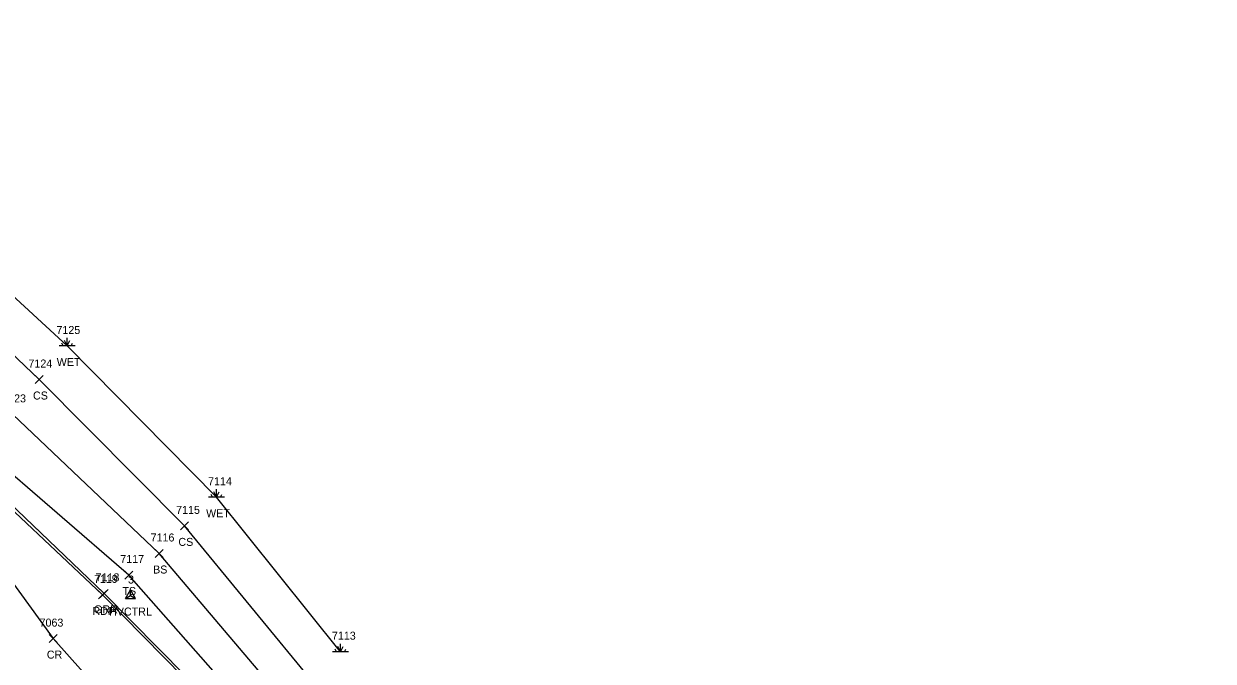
# Model space of a CAD drawing. Extents: x 1462089 to 1464015, y 730534 to 736144.
# Drawn here: x 1463370 to 1463667.1, y 731483.2 to 731642.5 of the extents above; entities that cross this region are included whole.
import ezdxf

# ---------------------------------------------------------------- set-up
doc = ezdxf.new("R2010")
doc.units = 0
for name, color, linetype in [('C_A', 7, 'Continuous'), ('C_I', 7, 'Continuous'), ('CPSM', 7, 'Continuous'), ('L_A', 7, 'Continuous'), ('L_I', 7, 'Continuous'), ('L_TIC', 7, 'Continuous'), ('LELB', 7, 'Continuous'), ('LWET', 7, 'Continuous'), ('P_A', 7, 'Continuous'), ('P_I', 7, 'Continuous'), ('P_TIC', 7, 'Continuous'), ('PET', 7, 'Continuous'), ('PRC', 7, 'Continuous'), ('R_A', 7, 'Continuous'), ('R_I', 7, 'Continuous'), ('R_TIC', 7, 'Continuous'), ('RGR', 7, 'Continuous')]:
    doc.layers.add(name, color=color, linetype=linetype)

msp = doc.modelspace()

# ---------------------------------------------------------------- linework, layer by layer
at = {"layer": 'CPSM'}
for p, q in [((1463395.33, 731498.92), (1463396.58, 731501.08)), ((1463395.33, 731498.92), (1463396.58, 731499.64)), ((1463395.33, 731498.92), (1463397.83, 731498.92)), ((1463397.83, 731498.92), (1463396.58, 731501.08)), ((1463396.58, 731499.64), (1463396.58, 731501.08)), ((1463396.58, 731499.64), (1463396.58, 731499.64)), ((1463396.58, 731499.64), (1463397.83, 731498.92))]:
    msp.add_line(p, q, dxfattribs=at)
at = {"layer": 'L_TIC'}
for points in [[(1463372.81, 731552.63), (1463374.81, 731554.63)], [(1463374.81, 731552.63), (1463372.81, 731554.63)], [(1463409.15, 731516.05), (1463411.15, 731518.05)], [(1463411.15, 731516.05), (1463409.15, 731518.05)], [(1463402.82, 731509.15), (1463404.82, 731511.15)], [(1463404.82, 731509.15), (1463402.82, 731511.15)], [(1463395.19, 731503.77), (1463397.19, 731505.77)], [(1463397.19, 731503.77), (1463395.19, 731505.77)]]:
    msp.add_lwpolyline(points, dxfattribs=at)
at = {"layer": 'LELB'}
for points in [[(1463667.1, 731284.32), (1463624.94, 731320.44), (1463587.01, 731348.51), (1463548.51, 731385.34), (1463517.21, 731412.75), (1463499.67, 731432.94), (1463480.45, 731447.07), (1463443.23, 731476.77), (1463410.15, 731517.05), (1463373.81, 731553.63), (1463343.37, 731582.57)], [(1463662.22, 731277.6), (1463620.76, 731309.29), (1463580.83, 731340.36), (1463562.59, 731356.55), (1463544.53, 731380.88), (1463509.65, 731404.72), (1463473.63, 731440.49), (1463440.17, 731467.28), (1463403.82, 731510.15), (1463367.25, 731544.91)], [(1463658.41, 731271.9), (1463615.04, 731304.59), (1463577.65, 731336.26), (1463560.17, 731354.27), (1463541.35, 731375.73), (1463505.75, 731398.81), (1463466.73, 731433.74), (1463434.03, 731461.84), (1463396.19, 731504.77), (1463360.34, 731535.74)]]:
    msp.add_lwpolyline(points, dxfattribs=at)
at = {"layer": 'LWET'}
for p, q in [((1463380.81, 731562.01), (1463380.81, 731564.01)), ((1463382.81, 731562.01), (1463378.81, 731562.01)), ((1463379.81, 731562.01), (1463379.47, 731562.68)), ((1463380.81, 731562.01), (1463380.14, 731563.35)), ((1463380.81, 731562.01), (1463381.47, 731563.35)), ((1463381.81, 731562.01), (1463382.14, 731562.68)), ((1463418.13, 731524.22), (1463417.46, 731525.55)), ((1463418.13, 731524.22), (1463418.13, 731526.22)), ((1463418.13, 731524.22), (1463418.79, 731525.55)), ((1463420.13, 731524.22), (1463416.13, 731524.22)), ((1463417.13, 731524.22), (1463416.79, 731524.88)), ((1463419.13, 731524.22), (1463419.46, 731524.88)), ((1463449.06, 731485.61), (1463448.4, 731486.94)), ((1463449.06, 731485.61), (1463449.06, 731487.61)), ((1463449.06, 731485.61), (1463449.73, 731486.94)), ((1463451.06, 731485.61), (1463447.06, 731485.61)), ((1463448.06, 731485.61), (1463447.73, 731486.28)), ((1463450.06, 731485.61), (1463450.4, 731486.28))]:
    msp.add_line(p, q, dxfattribs=at)
msp.add_lwpolyline([(1463449.06, 731485.61), (1463418.13, 731524.22), (1463380.81, 731562.01), (1463349.86, 731590.54), (1463311.96, 731622), (1463277.56, 731650.42), (1463237.29, 731682.13), (1463187.01, 731722.36), (1463168.75, 731741.23), (1463149.74, 731749.24), (1463106.32, 731774.49), (1463062.59, 731800.98), (1463021.36, 731824.7), (1462980.06, 731846.2), (1462936.77, 731870.84), (1462913.66, 731883.07), (1462896.73, 731891.6), (1462862.72, 731906.6), (1462853.81, 731911.63), (1462857.25, 731915.69), (1462843.66, 731950.82)], dxfattribs=at)
at = {"layer": 'P_TIC'}
for points in [[(1463388.62, 731498.8), (1463390.62, 731500.8)], [(1463390.62, 731498.8), (1463388.62, 731500.8)], [(1463376.29, 731487.88), (1463378.29, 731489.88)], [(1463378.29, 731487.88), (1463376.29, 731489.88)]]:
    msp.add_lwpolyline(points, dxfattribs=at)
at = {"layer": 'PET'}
msp.add_lwpolyline([(1463655.51, 731267.95), (1463613.67, 731302.46), (1463576.15, 731332.17), (1463533.58, 731366.74), (1463500.65, 731394.2), (1463462.78, 731428.84), (1463430.32, 731458.43), (1463389.62, 731499.8), (1463355.98, 731531.48)], dxfattribs=at)
at = {"layer": 'PRC'}
msp.add_lwpolyline([(1462791.27, 731887.75), (1462819.39, 731873.93), (1462854.68, 731854.41), (1462880.66, 731840.46), (1462908.57, 731825.48), (1462946.64, 731804.28), (1462990.45, 731780.81), (1463032.79, 731754.75), (1463076.36, 731728.27), (1463116.74, 731700.08), (1463161.09, 731670.38), (1463201.75, 731639.09), (1463238.79, 731613.01), (1463269.68, 731583.06), (1463300.11, 731558.44), (1463333.31, 731532.16), (1463365.65, 731504.98), (1463377.29, 731488.88), (1463412.76, 731449.11)], dxfattribs=at)
at = {"layer": 'R_TIC'}
for points in [[(1463389.03, 731499.19), (1463391.03, 731501.19)], [(1463391.03, 731499.19), (1463389.03, 731501.19)]]:
    msp.add_lwpolyline(points, dxfattribs=at)
at = {"layer": 'RGR'}
msp.add_lwpolyline([(1463537.11, 731370.54), (1463501.6, 731395.26), (1463463.3, 731428.92), (1463430.7, 731459.02), (1463390.03, 731500.19), (1463356.43, 731532.31), (1463323.99, 731561.04), (1463287.93, 731592.55), (1463255.28, 731620.68), (1463218.09, 731651.05), (1463183.26, 731677.83), (1463138.19, 731710.63)], dxfattribs=at)

# ---------------------------------------------------------------- texts
at = {"layer": 'C_A'}
msp.add_text('HVCTRL', height=2, dxfattribs=at).set_placement((1463391.27, 731494.64))
at = {"layer": 'C_I'}
msp.add_text('3', height=2, dxfattribs=at).set_placement((1463396.01, 731502.64))
at = {"layer": 'L_A'}
for s, p in [('WET', (1463378.19, 731557.01)), ('CS', (1463372.26, 731548.63)), ('WET', (1463415.51, 731519.22)), ('CS', (1463408.59, 731512.05)), ('BS', (1463402.26, 731505.15)), ('TS', (1463394.6, 731499.77))]:
    msp.add_text(s, height=2, dxfattribs=at).set_placement(p)
at = {"layer": 'L_I'}
for s, p in [('7125', (1463378.12, 731565.01)), ('7124', (1463371.12, 731556.63)), ('7123', (1463364.56, 731547.91)), ('7114', (1463416, 731527.22)), ('7115', (1463408.02, 731520.05)), ('7116', (1463401.64, 731513.15)), ('7117', (1463394.06, 731507.77)), ('7113', (1463446.94, 731488.61))]:
    msp.add_text(s, height=2, dxfattribs=at).set_placement(p)
at = {"layer": 'P_A'}
for s, p in [('RDP', (1463387.11, 731494.8)), ('CR', (1463375.72, 731483.88))]:
    msp.add_text(s, height=2, dxfattribs=at).set_placement(p)
at = {"layer": 'P_I'}
for s, p in [('7119', (1463387.49, 731502.8)), ('7063', (1463373.9, 731491.88))]:
    msp.add_text(s, height=2, dxfattribs=at).set_placement(p)
at = {"layer": 'R_A'}
msp.add_text('GRR', height=2, dxfattribs=at).set_placement((1463387.51, 731495.19))
at = {"layer": 'R_I'}
msp.add_text('7118', height=2, dxfattribs=at).set_placement((1463387.9, 731503.19))

doc.saveas('drawing.dxf')
